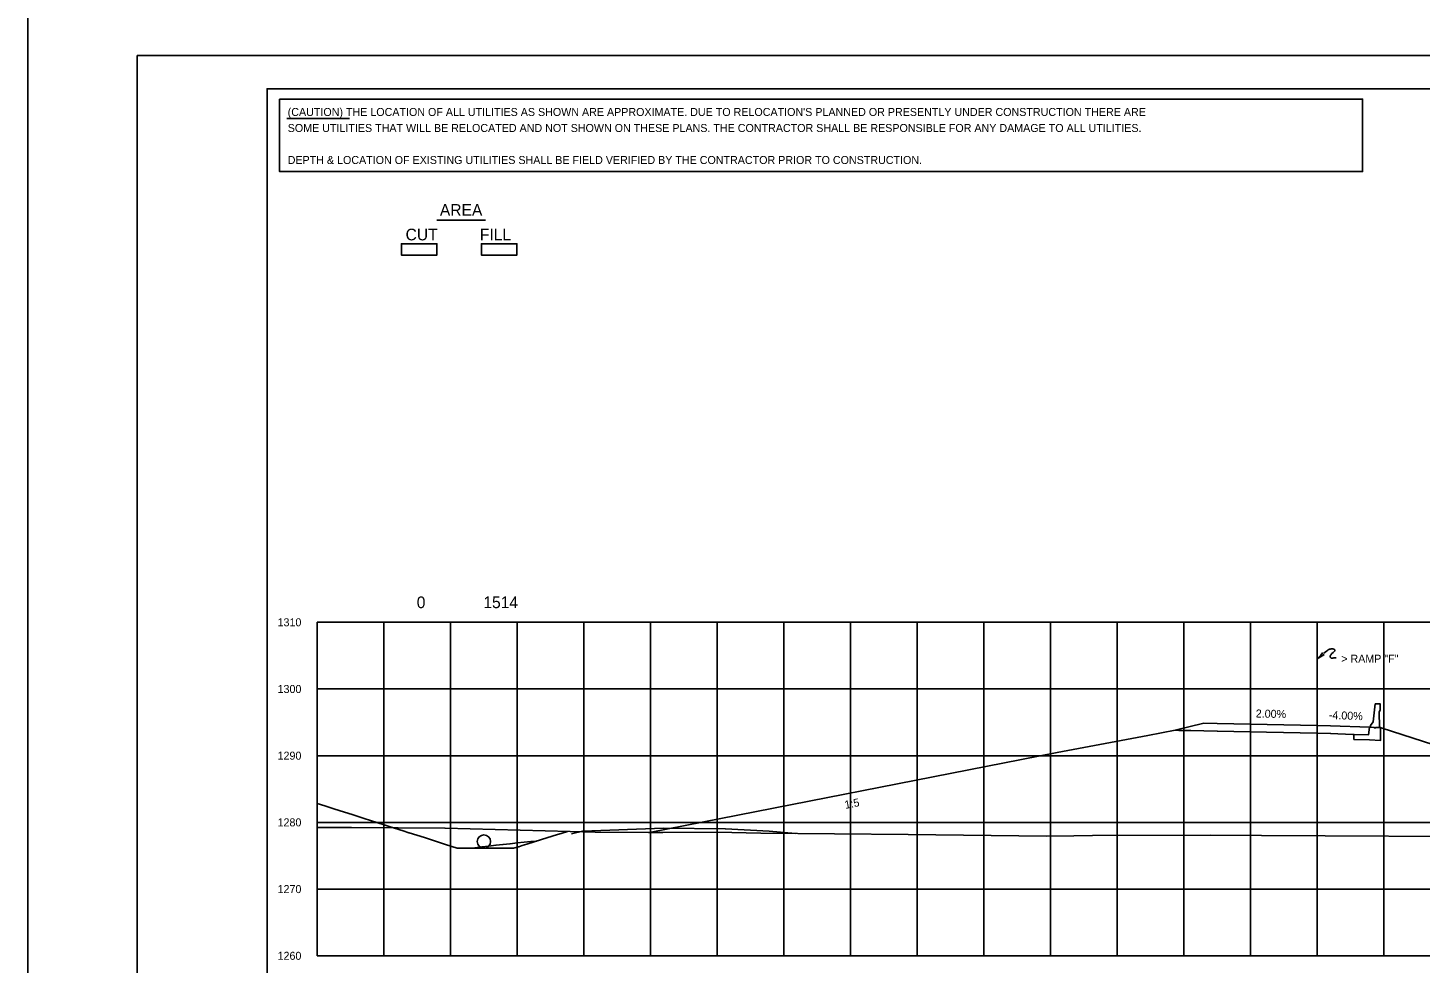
# Model space of a CAD drawing. Extents: x 2148105 to 2149976, y 144169 to 149705.
# Drawn here: x 2148219.9 to 2148428.8, y 145720.8 to 145861 of the extents above; entities that cross this region are included whole.
import ezdxf

# ---------------------------------------------------------------- set-up
doc = ezdxf.new("R2010")
doc.units = 0
for name, color, linetype in [('Bridge M-Header', 7, 'Continuous'), ('Default', 7, 'Continuous'), ('INR_Tracking', 7, 'Continuous'), ('PH1a-PR-DividingStrip', 7, 'Continuous'), ('PH1a-PR-ServRd', 7, 'Continuous'), ('PH1a-RampM-Shld', 7, 'Continuous'), ('PH2-PR-Barrier', 7, 'Continuous'), ('PR_Align_PC', 7, 'Continuous'), ('PR_Align_Ramp_E', 7, 'Continuous'), ('PR_Align_Ramp_J', 7, 'Continuous'), ('PR_Storm_Channel', 7, 'Continuous'), ('PR_Storm_Conc_Box_PH1B', 7, 'Continuous'), ('PR_Storm_Conc_Pipe', 7, 'Continuous'), ('PR_Storm_Conc_Pipe_PH1A', 7, 'Continuous'), ('PR_Storm_Conc_Pipe_PH1B', 7, 'Continuous'), ('PR_Storm_Inlet_CICI_PH1A', 7, 'Continuous'), ('PR_Storm_Inlet_CICI_PH1B', 7, 'Continuous'), ('PR_Storm_MH', 7, 'Continuous'), ('PR_Storm_MH_PH1B', 7, 'Continuous'), ('PR_Storm_Standard_Median_Drain_PH1B', 7, 'Continuous'), ('TopCut', 7, 'Continuous'), ('TOPO_BRIDGE_Pier Cap', 7, 'Continuous')]:
    doc.layers.add(name, color=color, linetype=linetype)

# ---------------------------------------------------------------- blocks, each defined once
blk = doc.blocks.new('POINT_DISPLAY')
at = {"layer": 'Default'}
blk.add_line((0, 0), (0, 0), dxfattribs=at)

msp = doc.modelspace()

# ---------------------------------------------------------------- linework, layer by layer
at = {"layer": 'INR_Tracking'}
msp.add_lwpolyline([(2148313.04, 145740.39), (2148313.16, 145740.41), (2148374.32, 145752.4), (2148387.92, 145754.95), (2148392, 145755.72), (2148392.57, 145755.7), (2148394.33, 145755.67), (2148394.33, 145755.67), (2148394.34, 145755.67), (2148396.32, 145755.63), (2148396.33, 145755.63), (2148398.32, 145755.59), (2148398.36, 145755.59), (2148405.69, 145755.44), (2148413.31, 145755.29), (2148413.32, 145755.29), (2148415.32, 145755.25), (2148415.32, 145755.25), (2148415.33, 145755.25), (2148418.68, 145755.11), (2148418.82, 145755.11), (2148418.83, 145754.36), (2148418.83, 145754.36), (2148421.15, 145754.27), (2148422.81, 145754.2), (2148422.82, 145754.95), (2148422.82, 145755.43), (2148422.83, 145756.12), (2148422.9, 145756.09), (2148468.3, 145741.42)], dxfattribs=at)
at = {"layer": 'PH1a-PR-ServRd'}
msp.add_lwpolyline([(2148570.82, 145641.91), (2148255.82, 145641.91), (2148255.82, 145851.91), (2148570.82, 145851.91)], close=True, dxfattribs=at)
at = {"layer": 'PH1a-RampM-Shld'}
msp.add_circle((2148288.35, 145739.04), 1, dxfattribs=at)
at = {"layer": 'PH2-PR-Barrier'}
msp.add_line((2148413.32, 145756.45), (2148413.32, 145766.45), dxfattribs=at)
for points in [[(2148413.32, 145766.45), (2148413.84, 145767), (2148414.1, 145767.31), (2148414.18, 145767.14), (2148414.32, 145767.03), (2148413.32, 145766.45)], [(2148414.33, 145767.27), (2148414.69, 145767.56), (2148414.85, 145767.69), (2148414.94, 145767.76), (2148415.04, 145767.82), (2148415.14, 145767.86), (2148415.26, 145767.9), (2148415.39, 145767.93), (2148415.49, 145767.94), (2148415.57, 145767.94), (2148415.65, 145767.93), (2148415.72, 145767.92), (2148415.78, 145767.9), (2148415.83, 145767.88), (2148415.87, 145767.86), (2148415.91, 145767.83), (2148415.95, 145767.78), (2148415.98, 145767.73), (2148415.97, 145767.67), (2148415.96, 145767.63), (2148415.91, 145767.56), (2148415.72, 145767.4), (2148415.53, 145767.23), (2148415.46, 145767.16), (2148415.39, 145767.08), (2148415.33, 145766.99), (2148415.29, 145766.93), (2148415.25, 145766.84), (2148415.25, 145766.76), (2148415.27, 145766.68), (2148415.31, 145766.61), (2148415.36, 145766.57), (2148415.42, 145766.55), (2148415.53, 145766.53), (2148415.66, 145766.54), (2148415.82, 145766.56), (2148416.15, 145766.59)]]:
    msp.add_lwpolyline(points, dxfattribs=at)
at = {"layer": 'PR_Align_PC'}
msp.add_line((2148281.28, 145832.21), (2148288.56, 145832.21), dxfattribs=at)
for points in [[(2148275.98, 145828.66), (2148281.29, 145828.66), (2148281.29, 145826.97), (2148275.98, 145826.97)], [(2148275.98, 145828.66), (2148281.29, 145828.66), (2148281.29, 145826.97), (2148275.98, 145826.97)], [(2148287.98, 145828.66), (2148293.29, 145828.66), (2148293.29, 145826.97), (2148287.98, 145826.97)], [(2148287.98, 145828.66), (2148293.29, 145828.66), (2148293.29, 145826.97), (2148287.98, 145826.97)]]:
    msp.add_lwpolyline(points, close=True, dxfattribs=at)
at = {"layer": 'PR_Align_Ramp_E'}
msp.add_lwpolyline([(2148219.95, 145865.16), (2148579.95, 145865.16), (2148579.95, 145625.16), (2148219.95, 145625.16)], close=True, dxfattribs=at)
at = {"layer": 'PR_Align_Ramp_J'}
msp.add_lwpolyline([(2148236.32, 145856.91), (2148576.32, 145856.91), (2148576.32, 145636.91), (2148236.32, 145636.91)], close=True, dxfattribs=at)
at = {"layer": 'PR_Storm_Channel'}
msp.add_lwpolyline([(2148392, 145755.72), (2148396.32, 145756.79), (2148398.32, 145756.75), (2148413.32, 145756.45), (2148415.32, 145756.41), (2148421.15, 145756.18)], dxfattribs=at)
at = {"layer": 'PR_Storm_Conc_Box_PH1B'}
for p, q in [((2148263.32, 145771.91), (2148563.32, 145771.91)), ((2148263.32, 145721.91), (2148263.32, 145771.91)), ((2148273.32, 145721.91), (2148273.32, 145771.91)), ((2148283.32, 145721.91), (2148283.32, 145771.91)), ((2148293.32, 145721.91), (2148293.32, 145771.91)), ((2148303.32, 145721.91), (2148303.32, 145771.91)), ((2148313.32, 145721.91), (2148313.32, 145771.91)), ((2148323.32, 145721.91), (2148323.32, 145771.91)), ((2148333.32, 145721.91), (2148333.32, 145771.91)), ((2148343.32, 145721.91), (2148343.32, 145771.91)), ((2148353.32, 145721.91), (2148353.32, 145771.91)), ((2148363.32, 145721.91), (2148363.32, 145771.91)), ((2148373.32, 145721.91), (2148373.32, 145771.91)), ((2148383.32, 145721.91), (2148383.32, 145771.91)), ((2148393.32, 145721.91), (2148393.32, 145771.91)), ((2148403.32, 145721.91), (2148403.32, 145771.91)), ((2148413.32, 145721.91), (2148413.32, 145771.91)), ((2148423.32, 145721.91), (2148423.32, 145771.91)), ((2148263.32, 145761.91), (2148563.32, 145761.91)), ((2148263.32, 145751.91), (2148563.32, 145751.91)), ((2148263.32, 145741.91), (2148563.32, 145741.91)), ((2148263.32, 145731.91), (2148563.32, 145731.91)), ((2148263.32, 145721.91), (2148563.32, 145721.91))]:
    msp.add_line(p, q, dxfattribs=at)
at = {"layer": 'PR_Storm_Conc_Pipe'}
msp.add_lwpolyline([(2148263.32, 145744.75), (2148264.47, 145744.39), (2148265.84, 145743.95), (2148267.42, 145743.45), (2148268.59, 145743.07), (2148270.39, 145742.5), (2148271.36, 145742.19), (2148273.37, 145741.55), (2148274.14, 145741.31), (2148276.38, 145740.59), (2148276.94, 145740.41), (2148277.1, 145740.36), (2148277.13, 145740.35), (2148279.43, 145739.62), (2148279.75, 145739.52), (2148282.45, 145738.66), (2148282.58, 145738.61), (2148284.32, 145738.06), (2148285.43, 145738.05), (2148287.75, 145738.04), (2148288.3, 145738.04), (2148288.56, 145738.04), (2148291.18, 145738.03), (2148292.79, 145738.02), (2148293.51, 145738.24), (2148293.56, 145738.26), (2148294.08, 145738.42), (2148294.79, 145738.64), (2148296.99, 145739.33), (2148299.37, 145740.07), (2148299.92, 145740.24), (2148300.88, 145740.54)], dxfattribs=at)
at = {"layer": 'PR_Storm_Conc_Pipe_PH1A'}
for points in [[(2148301.5, 145740.21), (2148303.15, 145740.58), (2148303.16, 145740.58), (2148315.28, 145741.06), (2148315.3, 145741.06), (2148324.55, 145740.95), (2148324.57, 145740.95), (2148331.1, 145740.59), (2148331.11, 145740.59), (2148335.09, 145740.25)], [(2148286.41, 145738.05), (2148286.97, 145738.11), (2148286.98, 145738.11), (2148288.03, 145738.23), (2148288.04, 145738.23), (2148289.09, 145738.35), (2148289.1, 145738.35), (2148290.14, 145738.47), (2148290.16, 145738.47), (2148291.2, 145738.58), (2148291.22, 145738.59), (2148292.25, 145738.7), (2148292.29, 145738.71), (2148293.31, 145738.82), (2148293.35, 145738.83), (2148294.37, 145738.94), (2148295.4, 145739.03), (2148295.42, 145739.03), (2148296.27, 145739.1)]]:
    msp.add_lwpolyline(points, dxfattribs=at)
at = {"layer": 'PR_Storm_Conc_Pipe_PH1B'}
msp.add_lwpolyline([(2148255.82, 145641.91), (2148570.82, 145641.91), (2148570.82, 145851.91), (2148255.82, 145851.91)], close=True, dxfattribs=at)
msp.add_lwpolyline([(2148255.82, 145641.91), (2148570.82, 145641.91), (2148570.82, 145851.91), (2148255.82, 145851.91)], close=True, dxfattribs=at)
at = {"layer": 'PR_Storm_Inlet_CICI_PH1A'}
for points in [[(2148422.64, 145756.12), (2148422.63, 145758.48), (2148422.76, 145758.75), (2148422.76, 145759.68), (2148422.01, 145759.68), (2148421.73, 145757.01), (2148421.33, 145756.43), (2148421.32, 145756.18), (2148421.9, 145756.15), (2148421.9, 145756.07), (2148422.08, 145756.06), (2148422.08, 145756.15)], [(2148422.81, 145754.2), (2148421.15, 145754.27), (2148418.83, 145754.36), (2148418.82, 145755.11), (2148420.99, 145755.02), (2148421.15, 145756.18), (2148421.32, 145756.18), (2148421.9, 145756.15), (2148421.9, 145756.07), (2148422.08, 145756.06), (2148422.08, 145756.15), (2148422.64, 145756.12), (2148422.83, 145756.12), (2148422.82, 145754.95)]]:
    msp.add_lwpolyline(points, close=True, dxfattribs=at)
at = {"layer": 'PR_Storm_Inlet_CICI_PH1B'}
msp.add_lwpolyline([(2148263.32, 145741.12), (2148268.49, 145741.12), (2148282.5, 145741.02), (2148282.51, 145741.02), (2148282.53, 145741.02), (2148305.02, 145740.43), (2148315.17, 145740.38), (2148323.31, 145740.42), (2148329.86, 145740.3), (2148351.99, 145740.08), (2148372.73, 145739.86), (2148376.81, 145739.9), (2148379.6, 145739.94), (2148397.36, 145740.01), (2148404.94, 145739.92), (2148443.1, 145739.73)], dxfattribs=at)
at = {"layer": 'PR_Storm_MH'}
msp.add_line((2148258.8, 145847.46), (2148268.21, 145847.46), dxfattribs=at)
msp.add_lwpolyline([(2148257.69, 145850.34), (2148420.12, 145850.34), (2148420.12, 145839.47), (2148257.69, 145839.47)], close=True, dxfattribs=at)
at = {"layer": 'PR_Storm_Standard_Median_Drain_PH1B'}
for q in [(2148263.32, 145771.91), (2148563.32, 145721.91)]:
    msp.add_line((2148263.32, 145721.91), q, dxfattribs=at)
at = {"layer": 'TopCut'}
for points in [[(2148287.98, 145826.97), (2148293.29, 145826.97), (2148293.29, 145828.66), (2148287.98, 145828.66), (2148287.98, 145826.97)], [(2148468.3, 145741.42), (2148422.9, 145756.09), (2148422.83, 145756.12), (2148422.82, 145755.43), (2148422.82, 145754.95), (2148422.81, 145754.2), (2148421.15, 145754.27), (2148418.83, 145754.36), (2148418.82, 145755.11), (2148418.68, 145755.11), (2148415.33, 145755.25), (2148415.32, 145755.25), (2148415.32, 145755.25), (2148413.32, 145755.29), (2148413.31, 145755.29), (2148405.69, 145755.44), (2148398.36, 145755.59), (2148398.32, 145755.59), (2148396.33, 145755.63), (2148396.32, 145755.63), (2148394.34, 145755.67), (2148394.33, 145755.67), (2148394.33, 145755.67), (2148392.57, 145755.7), (2148392, 145755.72), (2148387.92, 145754.95), (2148374.32, 145752.4), (2148313.16, 145740.41), (2148313.04, 145740.39), (2148315.17, 145740.38), (2148323.31, 145740.42), (2148329.86, 145740.3), (2148351.99, 145740.08), (2148372.73, 145739.86), (2148376.81, 145739.9), (2148379.6, 145739.94), (2148397.36, 145740.01), (2148404.94, 145739.92), (2148443.1, 145739.73)]]:
    msp.add_lwpolyline(points, dxfattribs=at)
at = {"layer": 'TOPO_BRIDGE_Pier Cap'}
msp.add_lwpolyline([(2148275.98, 145826.97), (2148281.29, 145826.97), (2148281.29, 145828.66), (2148275.98, 145828.66), (2148275.98, 145826.97)], dxfattribs=at)

# ---------------------------------------------------------------- block references
at = {"layer": 'PR_Storm_Conc_Pipe_PH1B', "xscale": 10, "yscale": 10}
for p in [(2148398.32, 145756.75), (2148398.32, 145756.75), (2148415.32, 145756.41), (2148415.32, 145756.41), (2148421.15, 145756.18), (2148421.15, 145756.18)]:
    msp.add_blockref('POINT_DISPLAY', p, dxfattribs=at)

# ---------------------------------------------------------------- texts
at = {"layer": 'Bridge M-Header'}
for s, rotation, p in [('2.00%', 358.8542, (2148404.09, 145757.64)), ('-4.00%', 357.7094, (2148415.04, 145757.43))]:
    msp.add_text(s, height=1.2, rotation=rotation, dxfattribs=at).set_placement(p)
at = {"layer": 'PH1a-PR-DividingStrip'}
msp.add_text('1:5', height=1.2, rotation=11.089, dxfattribs=at).set_placement((2148342.56, 145743.93))
at = {"layer": 'PH2-PR-Barrier'}
msp.add_text('> RAMP "F"', height=1.2, rotation=360, dxfattribs=at).set_placement((2148416.92, 145765.85))
at = {"layer": 'PR_Align_PC'}
for s, p in [('AREA', (2148281.74, 145832.86)), ('CUT', (2148276.6, 145829.17)), ('FILL', (2148287.74, 145829.17)), ('0', (2148278.27, 145774.03)), ('1514', (2148288.26, 145774.03))]:
    msp.add_text(s, height=1.75, dxfattribs=at).set_placement(p)
at = {"layer": 'PR_Storm_MH'}
for s, p in [("(CAUTION) THE LOCATION OF ALL UTILITIES AS SHOWN ARE APPROXIMATE. DUE TO RELOCATION'S PLANNED OR PRESENTLY UNDER CONSTRUCTION THERE ARE ", (2148258.92, 145847.82)), ('SOME UTILITIES THAT WILL BE RELOCATED AND NOT SHOWN ON THESE PLANS. THE CONTRACTOR SHALL BE RESPONSIBLE FOR ANY DAMAGE TO ALL UTILITIES.', (2148258.92, 145845.42)), ('DEPTH & LOCATION OF EXISTING UTILITIES SHALL BE FIELD VERIFIED BY THE CONTRACTOR PRIOR TO CONSTRUCTION.', (2148258.92, 145840.62))]:
    msp.add_text(s, height=1.2, dxfattribs=at).set_placement(p)
at = {"layer": 'PR_Storm_MH_PH1B'}
for s, p in [('1310', (2148257.4, 145771.31)), ('1300', (2148257.4, 145761.31)), ('1290', (2148257.4, 145751.31)), ('1280', (2148257.4, 145741.31)), ('1270', (2148257.4, 145731.31)), ('1260', (2148257.4, 145721.31))]:
    msp.add_text(s, height=1.2, dxfattribs=at).set_placement(p)

doc.saveas('drawing.dxf')
